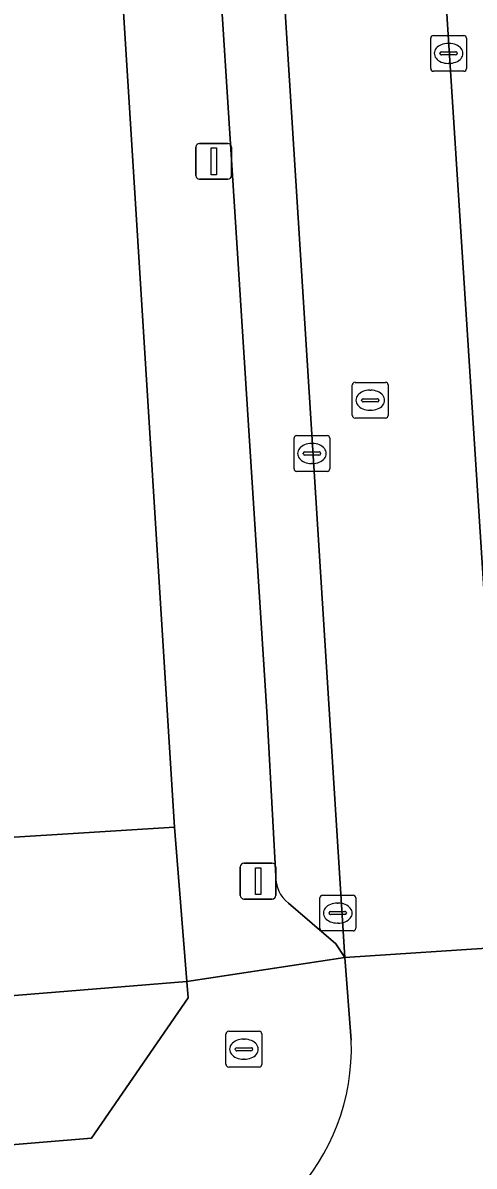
# Model space of a CAD drawing. Extents: x 159053 to 160042, y 380449 to 381423.
# Drawn here: x 159806.75 to 159819.35, y 381009.56 to 381041.52 of the extents above; entities that cross this region are included whole.
import ezdxf

# ---------------------------------------------------------------- set-up
doc = ezdxf.new("R2010")
doc.units = 0
for name, color, linetype in [('IMGEO_Brandkraan', 7, 'Continuous'), ('IMGEO_Erf', 7, 'Continuous'), ('IMGEO_Groenvoorziening', 7, 'Continuous'), ('IMGEO_Kolk', 7, 'Continuous'), ('IMGEO_Lichtmast', 7, 'Continuous'), ('IMGEO_Parkeervlak_open', 7, 'Continuous'), ('IMGEO_Rijbaan_lokaal_open', 7, 'Continuous'), ('IMGEO_Rioolput', 7, 'Continuous'), ('IMGEO_Voetpad_open', 7, 'Continuous')]:
    doc.layers.add(name, color=color, linetype=linetype)

msp = doc.modelspace()

# ---------------------------------------------------------------- linework, layer by layer
at = {"layer": 'IMGEO_Brandkraan'}
for p, q in [((159812.5, 381013.326), (159813.352, 381013.326)), ((159812.425, 381012.4), (159812.425, 381013.252)), ((159812.913, 381013.106), (159812.938, 381013.106)), ((159813.426, 381013.252), (159813.426, 381012.4)), ((159812.684, 381012.82), (159812.684, 381012.832)), ((159813.122, 381012.783), (159812.724, 381012.783)), ((159812.727, 381012.869), (159813.125, 381012.869)), ((159813.168, 381012.832), (159813.168, 381012.82)), ((159813.352, 381012.326), (159812.5, 381012.326)), ((159812.936, 381012.546), (159812.911, 381012.546))]:
    msp.add_line(p, q, dxfattribs=at)
for points in [[(159812.5, 381013.326), (159813.352, 381013.326)], [(159812.425, 381012.4), (159812.425, 381013.252)], [(159813.426, 381013.252), (159813.426, 381012.4)], [(159813.352, 381012.326), (159812.5, 381012.326)]]:
    msp.add_lwpolyline(points, dxfattribs=at)
for centre, radius, start, end in [((159812.502, 381013.25), 0.0765, 91.552, 178.448), ((159812.502, 381013.25), 0.0765, 91.552, 178.448), ((159813.35, 381013.25), 0.0765, 1.552, 88.448), ((159813.35, 381013.25), 0.0765, 1.552, 88.448), ((159812.724, 381012.829), 0.0403, 85.8775, 175.7526), ((159812.721, 381012.819), 0.0366, 178.938, 274.7102), ((159813.125, 381012.826), 0.043, 264.8664, 352.4533), ((159813.129, 381012.831), 0.0386, 1.7309, 96.639), ((159812.502, 381012.402), 0.0765, 181.552, 268.448), ((159812.502, 381012.402), 0.0765, 181.552, 268.448), ((159813.35, 381012.402), 0.0765, 271.552, 358.448), ((159813.35, 381012.402), 0.0765, 271.552, 358.448)]:
    msp.add_arc(centre, radius, start, end, dxfattribs=at)
for centre, major_axis, ratio, start_param, end_param in [((159812.912, 381012.826), (-0.387, 0.002), 0.722429, 4.712389, 7.853982), ((159812.937, 381012.826), (-0.39, 0.002), 0.717154, 1.570796, 4.712389)]:
    msp.add_ellipse(centre, major_axis=major_axis, ratio=ratio, start_param=start_param, end_param=end_param, dxfattribs=at)
at = {"layer": 'IMGEO_Erf'}
msp.add_lwpolyline([(159807.666, 381061.263), (159803.314, 381060.991), (159803.683, 381055.089), (159804.042, 381049.338), (159804.402, 381043.587), (159804.761, 381037.836), (159805.12, 381032.086), (159805.48, 381026.336), (159805.848, 381020.439), (159803.566, 381020.296), (159803.673, 381018.582), (159810.986, 381019.039), (159808.382, 381060.758)], dxfattribs=at)
at = {"layer": 'IMGEO_Groenvoorziening'}
for points in [[(159810.986, 381019.039), (159803.673, 381018.582), (159803.566, 381020.296), (159798.389, 381019.973), (159792.889, 381019.557), (159793.445, 381013.264), (159811.331, 381014.723)], [(159793.467, 381011.023), (159793.595, 381009.09), (159808.669, 381010.335), (159811.368, 381014.258), (159811.331, 381014.723), (159793.445, 381013.264)]]:
    msp.add_lwpolyline(points, close=True, dxfattribs=at)
at = {"layer": 'IMGEO_Kolk'}
for p, q in [((159818.141, 381040.244), (159818.141, 381041.096)), ((159818.216, 381041.17), (159819.068, 381041.17)), ((159819.142, 381041.096), (159819.142, 381040.244)), ((159818.629, 381040.95), (159818.654, 381040.95)), ((159818.4, 381040.664), (159818.4, 381040.676)), ((159818.838, 381040.627), (159818.44, 381040.627)), ((159818.443, 381040.713), (159818.841, 381040.713)), ((159818.884, 381040.676), (159818.884, 381040.664)), ((159819.068, 381040.17), (159818.216, 381040.17)), ((159818.652, 381040.39), (159818.627, 381040.39)), ((159814.325, 381029.057), (159814.325, 381029.909)), ((159814.4, 381029.983), (159815.252, 381029.983)), ((159815.326, 381029.909), (159815.326, 381029.057)), ((159814.813, 381029.763), (159814.838, 381029.763)), ((159814.584, 381029.477), (159814.584, 381029.489)), ((159815.022, 381029.44), (159814.624, 381029.44)), ((159814.627, 381029.526), (159815.025, 381029.526)), ((159815.068, 381029.489), (159815.068, 381029.477)), ((159815.252, 381028.983), (159814.4, 381028.983)), ((159814.836, 381029.203), (159814.811, 381029.203)), ((159815.121, 381017.132), (159815.973, 381017.132)), ((159815.046, 381016.206), (159815.046, 381017.058)), ((159815.534, 381016.912), (159815.559, 381016.912)), ((159816.047, 381017.058), (159816.047, 381016.206)), ((159815.305, 381016.626), (159815.305, 381016.638)), ((159815.743, 381016.589), (159815.345, 381016.589)), ((159815.348, 381016.675), (159815.746, 381016.675)), ((159815.789, 381016.638), (159815.789, 381016.626)), ((159815.557, 381016.352), (159815.532, 381016.352)), ((159815.973, 381016.132), (159815.121, 381016.132))]:
    msp.add_line(p, q, dxfattribs=at)
for points in [[(159818.141, 381040.244), (159818.141, 381041.096)], [(159818.216, 381041.17), (159819.068, 381041.17)], [(159819.142, 381041.096), (159819.142, 381040.244)], [(159819.068, 381040.17), (159818.216, 381040.17)], [(159814.325, 381029.057), (159814.325, 381029.909)], [(159814.4, 381029.983), (159815.252, 381029.983)], [(159815.326, 381029.909), (159815.326, 381029.057)], [(159815.252, 381028.983), (159814.4, 381028.983)], [(159815.121, 381017.132), (159815.973, 381017.132)], [(159815.046, 381016.206), (159815.046, 381017.058)], [(159816.047, 381017.058), (159816.047, 381016.206)], [(159815.973, 381016.132), (159815.121, 381016.132)]]:
    msp.add_lwpolyline(points, dxfattribs=at)
for centre, radius, start, end in [((159818.218, 381041.094), 0.0765, 91.552, 178.448), ((159818.218, 381041.094), 0.0765, 91.552, 178.448), ((159819.066, 381041.094), 0.0765, 1.552, 88.448), ((159819.066, 381041.094), 0.0765, 1.552, 88.448), ((159818.44, 381040.673), 0.0403, 85.8775, 175.7526), ((159818.437, 381040.663), 0.0366, 178.938, 274.7102), ((159818.841, 381040.67), 0.043, 264.8664, 352.4533), ((159818.845, 381040.675), 0.0386, 1.7309, 96.639), ((159818.218, 381040.246), 0.0765, 181.552, 268.448), ((159818.218, 381040.246), 0.0765, 181.552, 268.448), ((159819.066, 381040.246), 0.0765, 271.552, 358.448), ((159819.066, 381040.246), 0.0765, 271.552, 358.448), ((159814.402, 381029.907), 0.0765, 91.552, 178.448), ((159814.402, 381029.907), 0.0765, 91.552, 178.448), ((159815.25, 381029.907), 0.0765, 1.552, 88.448), ((159815.25, 381029.907), 0.0765, 1.552, 88.448), ((159814.624, 381029.486), 0.0403, 85.8775, 175.7526), ((159814.621, 381029.476), 0.0366, 178.938, 274.7102), ((159815.025, 381029.483), 0.043, 264.8664, 352.4533), ((159815.029, 381029.488), 0.0386, 1.7309, 96.639), ((159814.402, 381029.059), 0.0765, 181.552, 268.448), ((159814.402, 381029.059), 0.0765, 181.552, 268.448), ((159815.25, 381029.059), 0.0765, 271.552, 358.448), ((159815.25, 381029.059), 0.0765, 271.552, 358.448), ((159815.123, 381017.056), 0.0765, 91.552, 178.448), ((159815.123, 381017.056), 0.0765, 91.552, 178.448), ((159815.971, 381017.056), 0.0765, 1.552, 88.448), ((159815.971, 381017.056), 0.0765, 1.552, 88.448), ((159815.345, 381016.635), 0.0403, 85.8775, 175.7526), ((159815.342, 381016.625), 0.0366, 178.938, 274.7102), ((159815.746, 381016.632), 0.043, 264.8664, 352.4533), ((159815.75, 381016.637), 0.0386, 1.7309, 96.639), ((159815.123, 381016.208), 0.0765, 181.552, 268.448), ((159815.123, 381016.208), 0.0765, 181.552, 268.448), ((159815.971, 381016.208), 0.0765, 271.552, 358.448), ((159815.971, 381016.208), 0.0765, 271.552, 358.448)]:
    msp.add_arc(centre, radius, start, end, dxfattribs=at)
for centre, major_axis, ratio, start_param, end_param in [((159818.628, 381040.67), (-0.387, 0.002), 0.722429, 4.712389, 7.853982), ((159818.653, 381040.67), (-0.39, 0.002), 0.717154, 1.570796, 4.712389), ((159814.812, 381029.483), (-0.387, 0.002), 0.722429, 4.712389, 7.853982), ((159814.837, 381029.483), (-0.39, 0.002), 0.717154, 1.570796, 4.712389), ((159815.533, 381016.632), (-0.387, 0.002), 0.722429, 4.712389, 7.853982), ((159815.558, 381016.632), (-0.39, 0.002), 0.717154, 1.570796, 4.712389)]:
    msp.add_ellipse(centre, major_axis=major_axis, ratio=ratio, start_param=start_param, end_param=end_param, dxfattribs=at)
at = {"layer": 'IMGEO_Lichtmast'}
for p, q in [((159811.587, 381037.252), (159811.587, 381038.052)), ((159811.587, 381038.052), (159811.587, 381037.252)), ((159811.687, 381038.152), (159812.477, 381038.152)), ((159812.477, 381038.152), (159811.687, 381038.152)), ((159812.577, 381038.052), (159812.577, 381037.252)), ((159812.577, 381037.252), (159812.577, 381038.052)), ((159812.477, 381037.152), (159811.687, 381037.152)), ((159811.687, 381037.152), (159812.477, 381037.152)), ((159812.825, 381017.126), (159812.825, 381017.926)), ((159812.825, 381017.926), (159812.825, 381017.126)), ((159812.925, 381018.026), (159813.715, 381018.026)), ((159813.715, 381018.026), (159812.925, 381018.026)), ((159813.815, 381017.926), (159813.815, 381017.126)), ((159813.815, 381017.126), (159813.815, 381017.926)), ((159813.715, 381017.026), (159812.925, 381017.026)), ((159812.925, 381017.026), (159813.715, 381017.026))]:
    msp.add_line(p, q, dxfattribs=at)
for points in [[(159812.007, 381038.027), (159812.157, 381038.027), (159812.157, 381037.277), (159812.007, 381037.277), (159812.007, 381038.027)], [(159813.245, 381017.901), (159813.395, 381017.901), (159813.395, 381017.151), (159813.245, 381017.151), (159813.245, 381017.901)]]:
    msp.add_lwpolyline(points, dxfattribs=at)
for centre, start, end in [((159811.687, 381038.052), 90, 180), ((159811.687, 381038.052), 90, 180), ((159812.477, 381038.052), 0, 90), ((159812.477, 381038.052), 360, 90), ((159811.687, 381037.252), 180, 270), ((159811.687, 381037.252), 180, 270), ((159812.477, 381037.252), 270, 0), ((159812.477, 381037.252), 270, 0), ((159812.925, 381017.926), 90, 180), ((159812.925, 381017.926), 90, 180), ((159813.715, 381017.926), 0, 90), ((159813.715, 381017.926), 360, 90), ((159812.925, 381017.126), 180, 270), ((159812.925, 381017.126), 180, 270), ((159813.715, 381017.126), 270, 0), ((159813.715, 381017.126), 270, 0)]:
    msp.add_arc(centre, 0.1, start, end, dxfattribs=at)
at = {"layer": 'IMGEO_Parkeervlak_open'}
for points in [[(159814.172, 381016.913), (159815.494, 381015.771), (159815.746, 381015.393), (159812.829, 381061.635)], [(159811.219, 381058.96), (159813.577, 381022.121), (159813.731, 381019.211), (159813.813, 381017.669)]]:
    msp.add_lwpolyline(points, dxfattribs=at)
msp.add_arc((159814.718, 381017.636), 0.906, 177.8921, 232.911, dxfattribs=at)
at = {"layer": 'IMGEO_Rijbaan_lokaal_open'}
msp.add_lwpolyline([(159819.728, 381024.105), (159817.261, 381062.496), (159812.786, 381062.224), (159812.829, 381061.635), (159815.746, 381015.393), (159820.277, 381015.692), (159820.022, 381019.603)], close=True, dxfattribs=at)
msp.add_lwpolyline([(159820.277, 381015.692), (159815.746, 381015.393), (159815.922, 381013.076)], dxfattribs=at)
msp.add_arc((159809.851, 381012.863), 6.075, 272.38, 2.0114, dxfattribs=at)
at = {"layer": 'IMGEO_Rioolput'}
for p, q in [((159815.953, 381030.546), (159815.953, 381031.398)), ((159816.028, 381031.472), (159816.88, 381031.472)), ((159816.441, 381031.252), (159816.466, 381031.252)), ((159816.954, 381031.398), (159816.954, 381030.546)), ((159816.212, 381030.966), (159816.212, 381030.978)), ((159816.65, 381030.929), (159816.252, 381030.929)), ((159816.255, 381031.015), (159816.653, 381031.015)), ((159816.696, 381030.978), (159816.696, 381030.966)), ((159816.464, 381030.692), (159816.439, 381030.692)), ((159816.88, 381030.472), (159816.028, 381030.472))]:
    msp.add_line(p, q, dxfattribs=at)
for points in [[(159815.953, 381030.546), (159815.953, 381031.398)], [(159816.028, 381031.472), (159816.88, 381031.472)], [(159816.954, 381031.398), (159816.954, 381030.546)], [(159816.88, 381030.472), (159816.028, 381030.472)]]:
    msp.add_lwpolyline(points, dxfattribs=at)
for centre, radius, start, end in [((159816.03, 381031.396), 0.0765, 91.552, 178.448), ((159816.03, 381031.396), 0.0765, 91.552, 178.448), ((159816.878, 381031.396), 0.0765, 1.552, 88.448), ((159816.878, 381031.396), 0.0765, 1.552, 88.448), ((159816.252, 381030.975), 0.0403, 85.8775, 175.7526), ((159816.249, 381030.965), 0.0366, 178.938, 274.7102), ((159816.653, 381030.972), 0.043, 264.8664, 352.4533), ((159816.657, 381030.977), 0.0386, 1.7309, 96.639), ((159816.03, 381030.548), 0.0765, 181.552, 268.448), ((159816.03, 381030.548), 0.0765, 181.552, 268.448), ((159816.878, 381030.548), 0.0765, 271.552, 358.448), ((159816.878, 381030.548), 0.0765, 271.552, 358.448)]:
    msp.add_arc(centre, radius, start, end, dxfattribs=at)
for centre, major_axis, ratio, start_param, end_param in [((159816.44, 381030.972), (-0.387, 0.002), 0.722429, 4.712389, 7.853982), ((159816.465, 381030.972), (-0.39, 0.002), 0.717154, 1.570796, 4.712389)]:
    msp.add_ellipse(centre, major_axis=major_axis, ratio=ratio, start_param=start_param, end_param=end_param, dxfattribs=at)
at = {"layer": 'IMGEO_Voetpad_open'}
for points in [[(159805.262, 381183.767), (159805.215, 381184.597), (159805.167, 381185.443), (159797.09, 381184.946), (159797.835, 381173.024), (159798.749, 381158.383), (159802.342, 381158.581), (159804.237, 381127.591), (159804.269, 381127.041), (159804.409, 381124.612), (159804.558, 381122.022), (159808.146, 381064.543), (159808.382, 381060.758), (159810.986, 381019.039), (159811.331, 381014.723), (159815.746, 381015.393), (159815.494, 381015.771), (159814.172, 381016.913)], [(159813.813, 381017.669), (159813.731, 381019.211), (159813.577, 381022.121), (159811.219, 381058.96)], [(159815.922, 381013.076), (159815.746, 381015.393), (159811.331, 381014.723), (159811.368, 381014.258), (159808.669, 381010.335), (159793.595, 381009.09), (159791.095, 381008.884), (159791.013, 381010.355), (159787.424, 381010.105), (159787.692, 381006.938), (159788.508, 381007.006), (159805.622, 381008.431)]]:
    msp.add_lwpolyline(points, dxfattribs=at)
msp.add_lwpolyline([(159821.212, 381057.439), (159821.028, 381060.468), (159820.483, 381069.238), (159820.294, 381072.282), (159816.701, 381072.094), (159816.747, 381070.631), (159817.086, 381065.26), (159817.261, 381062.496), (159819.728, 381024.105), (159820.022, 381019.603), (159820.277, 381015.692), (159823.849, 381016.473), (159823.776, 381017.594), (159823.632, 381019.828), (159823.39, 381023.567), (159823.305, 381024.158), (159821.73, 381049.126)], close=True, dxfattribs=at)
for centre, radius, start, end in [((159814.718, 381017.636), 0.906, 177.8921, 232.911), ((159809.851, 381012.863), 6.075, 272.38, 2.0114)]:
    msp.add_arc(centre, radius, start, end, dxfattribs=at)

doc.saveas('drawing.dxf')
